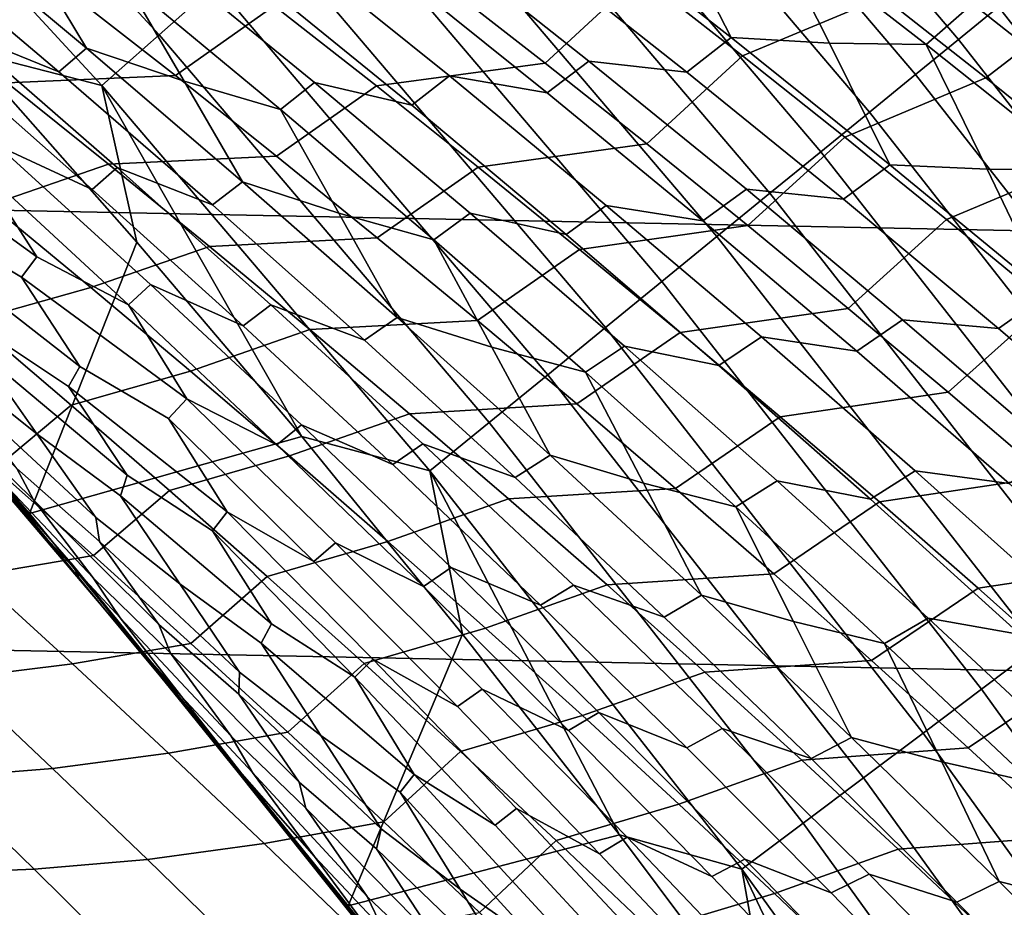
# Model space of a CAD drawing. Header units: metres. Extents: x -32 to 117, y -314 to 32.
# Tile 272 of 380: x 22.03 to 24.36, y 17.75 to 19.84. Entities that reach past the tile are written whole.
import ezdxf

# ---------------------------------------------------------------- set-up
doc = ezdxf.new("R2010")
doc.units = ezdxf.units.M
doc.layers.add('solid_24_501_064_XXX', color=7, linetype='CONTINUOUS')

msp = doc.modelspace()

# ---------------------------------------------------------------- linework, layer by layer
at = {"layer": 'solid_24_501_064_XXX'}
for points in [[(-24.523338, 21.327351, -303.5), (25.351879, 20.335474, -303.5), (26.140261, 19.311563, -303.5), (-25.351879, 20.335474, -303.5)], [(24.342955, 19.875406, -300.394562), (23.522909, 20.839479, -300.394562), (23.431711, 20.758684, -300.25943), (24.248577, 19.798349, -300.25943)], [(22.493752, 19.927725, -299.559326), (21.6731, 20.817295, -299.559326), (21.544044, 20.693336, -299.526428), (22.35981, 19.809063, -299.526428)], [(24.248577, 19.798349, -300.25943), (23.431711, 20.758684, -300.25943), (23.333399, 20.671587, -300.133514), (24.146835, 19.715281, -300.133514)], [(22.35981, 19.809063, -299.526428), (21.544044, 20.693336, -299.526428), (21.413605, 20.568047, -299.506622), (22.22443, 19.689127, -299.506622)], [(24.146835, 19.715281, -300.133514), (23.333399, 20.671587, -300.133514), (23.228491, 20.578648, -300.017517), (24.038271, 19.62664, -300.017517)], [(22.22443, 19.689127, -299.506622), (21.413605, 20.568047, -299.506622), (21.908329, 19.770136, -299.5)], [(24.038271, 19.62664, -300.017517), (23.228491, 20.578648, -300.017517), (23.117546, 20.480358, -299.911987), (23.923458, 19.5329, -299.911987)], [(23.923458, 19.5329, -299.911987), (23.117546, 20.480358, -299.911987), (23.00115, 20.377241, -299.817505), (23.803005, 19.434551, -299.817505)], [(23.803005, 19.434551, -299.817505), (23.00115, 20.377241, -299.817505), (22.879919, 20.26984, -299.734619), (23.677547, 19.332119, -299.734619)], [(-25.351879, 20.335474, -303.5), (26.140261, 19.311563, -303.5), (26.88744, 18.256929, -303.5), (-26.140261, 19.311563, -303.5)], [(22.053082, 18.678093, -299.5), (21.262474, 19.57337, -299.5), (20.572315, 20.297533, 20), (21.381937, 19.442806, 20)], [(23.677547, 19.332119, -299.734619), (22.879919, 20.26984, -299.734619), (22.754496, 20.158724, -299.663696), (23.547752, 19.226145, -299.663696)], [(23.902712, 20.172909, 32.102535), (24.281357, 19.882494, 31.813097), (24.172338, 19.786015, 31.621273), (23.798716, 20.075991, 31.905968)], [(23.547752, 19.226145, -299.663696), (22.754496, 20.158724, -299.663696), (22.625546, 20.044485, -299.605194), (23.414307, 19.117189, -299.605194)], [(23.272041, 19.741999, 71.984756), (23.495295, 19.949455, 71.704849), (23.250912, 20.136902, 71.513313), (23.030647, 19.930349, 71.797066)], [(21.815172, 20.088177, 30.291653), (22.187685, 19.777512, 30.011278), (22.12282, 19.721952, 29.774324), (21.756382, 20.031931, 30.050034)], [(22.049856, 20.006487, 30.400854), (22.187685, 19.777512, 30.011278), (21.815172, 20.088177, 30.291653)], [(23.333078, 20.097919, 31.703266), (23.711258, 19.802656, 31.416317), (23.606779, 19.720699, 31.215511), (23.233601, 20.015633, 31.497967)], [(23.567743, 20.082165, 31.804243), (23.711258, 19.802656, 31.416317), (23.333078, 20.097919, 31.703266)], [(24.070108, 19.898947, 71.712418), (23.826094, 20.088018, 71.51973), (23.495295, 19.949455, 71.704849), (23.738359, 19.759556, 71.895203)], [(23.798716, 20.075991, 31.905968), (23.943491, 19.789644, 31.518581), (23.711258, 19.802656, 31.416317), (23.567743, 20.082165, 31.804243)], [(22.398037, 19.713062, 72.243004), (22.631468, 19.877768, 71.951492), (22.388298, 20.064953, 71.763466), (22.157497, 19.901413, 72.058228)], [(23.798716, 20.075991, 31.905968), (24.172338, 19.786015, 31.621273), (23.943491, 19.789644, 31.518581)], [(21.756382, 20.031931, 30.050034), (22.12282, 19.721952, 29.774324), (21.893463, 19.81439, 29.661249)], [(23.414307, 19.117189, -299.605194), (22.625546, 20.044485, -299.605194), (22.493752, 19.927725, -299.559326), (23.277916, 19.005831, -299.559326)], [(22.998793, 20.045155, 31.393791), (23.37463, 19.747246, 31.109713), (23.276897, 19.67218, 30.901117), (22.906231, 19.969717, 31.180723)], [(23.606779, 19.720699, 31.215511), (23.37463, 19.747246, 31.109713), (22.998793, 20.045155, 31.393791), (23.233601, 20.015633, 31.497967)], [(24.312786, 19.707359, 71.903938), (24.571548, 19.90694, 71.690445), (24.383913, 20.053331, 71.541336), (24.070108, 19.898947, 71.712418)], [(22.67239, 20.012686, 31.073334), (23.045914, 19.711958, 30.79179), (22.956427, 19.64287, 30.575026), (22.588303, 19.943151, 30.852072)], [(23.276897, 19.67218, 30.901117), (23.045914, 19.711958, 30.79179), (22.67239, 20.012686, 31.073334), (22.906231, 19.969717, 31.180723)], [(22.280958, 19.935751, 30.512739), (22.418699, 19.699701, 30.12348), (22.187685, 19.777512, 30.011278), (22.049856, 20.006487, 30.400854)], [(22.355801, 19.999784, 30.742029), (22.72699, 19.696095, 30.462723), (22.646503, 19.632605, 30.237974), (22.280958, 19.935751, 30.512739)], [(22.956427, 19.64287, 30.575026), (22.72699, 19.696095, 30.462723), (22.355801, 19.999784, 30.742029), (22.588303, 19.943151, 30.852072)], [(23.512104, 19.551266, 72.171249), (23.738359, 19.759556, 71.895203), (23.495295, 19.949455, 71.704849), (23.272041, 19.741999, 71.984756)], [(25.212803, 18.946192, -300.538208), (24.429468, 19.946043, -300.538208), (24.342955, 19.875406, -300.394562), (25.123514, 18.879095, -300.394562)], [(22.280958, 19.935751, 30.512739), (22.646503, 19.632605, 30.237974), (22.418699, 19.699701, 30.12348)], [(23.277916, 19.005831, -299.559326), (22.493752, 19.927725, -299.559326), (22.35981, 19.809063, -299.526428), (23.139305, 18.892658, -299.526428)], [(22.631468, 19.877768, 71.951492), (22.873325, 19.688242, 72.138298), (23.272041, 19.741999, 71.984756), (23.030647, 19.930349, 71.797066)], [(21.759445, 19.885204, 72.232246), (22.000584, 19.695383, 72.416565), (22.398037, 19.713062, 72.243004), (22.157497, 19.901413, 72.058228)], [(24.312786, 19.707359, 71.903938), (24.070108, 19.898947, 71.712418), (23.738359, 19.759556, 71.895203), (23.980072, 19.567194, 72.084351)], [(24.880238, 19.60075, 31.627935), (24.656778, 19.586601, 31.526638), (24.281357, 19.882494, 31.813097), (24.506496, 19.894388, 31.913961)], [(24.554092, 19.513241, 72.094261), (24.756763, 19.760206, 71.8377), (24.571548, 19.90694, 71.690445), (24.312786, 19.707359, 71.903938)], [(22.637247, 19.522434, 72.426537), (22.873325, 19.688242, 72.138298), (22.631468, 19.877768, 71.951492), (22.398037, 19.713062, 72.243004)], [(24.281357, 19.882494, 31.813097), (24.656778, 19.586601, 31.526638), (24.542757, 19.490709, 31.339554), (24.172338, 19.786015, 31.621273)], [(25.123514, 18.879095, -300.394562), (24.342955, 19.875406, -300.394562), (24.248577, 19.798349, -300.25943), (25.02611, 18.805901, -300.25943)], [(21.893463, 19.81439, 29.661249), (22.26033, 19.495316, 29.385767), (22.201607, 19.443825, 29.144823), (21.84115, 19.761864, 29.415504)], [(22.485807, 19.407085, 29.502129), (22.26033, 19.495316, 29.385767), (21.893463, 19.81439, 29.661249), (22.12282, 19.721952, 29.774324)], [(23.139305, 18.892658, -299.526428), (22.35981, 19.809063, -299.526428), (22.22443, 19.689127, -299.506622), (22.999207, 18.778271, -299.506622)], [(23.711258, 19.802656, 31.416317), (24.086134, 19.502022, 31.132498), (23.976671, 19.42054, 30.93618), (23.606779, 19.720699, 31.215511)], [(23.943491, 19.789644, 31.518581), (24.086134, 19.502022, 31.132498), (23.711258, 19.802656, 31.416317)], [(22.187685, 19.777512, 30.011278), (22.556705, 19.461811, 29.734442), (22.485807, 19.407085, 29.502129), (22.12282, 19.721952, 29.774324)], [(22.418699, 19.699701, 30.12348), (22.556705, 19.461811, 29.734442), (22.187685, 19.777512, 30.011278)], [(24.172338, 19.786015, 31.621273), (24.315985, 19.491779, 31.235968), (24.086134, 19.502022, 31.132498), (23.943491, 19.789644, 31.518581)], [(25.02611, 18.805901, -300.25943), (24.248577, 19.798349, -300.25943), (24.146835, 19.715281, -300.133514), (24.921106, 18.726997, -300.133514)], [(24.172338, 19.786015, 31.621273), (24.542757, 19.490709, 31.339554), (24.315985, 19.491779, 31.235968)], [(21.908329, 19.770136, -299.5), (21.262474, 19.57337, -299.5), (22.053082, 18.678093, -299.5), (22.307037, 19.319141, -299.5)], [(21.84115, 19.761864, 29.415504), (22.201607, 19.443825, 29.144823), (21.978186, 19.546761, 29.027977)], [(22.22443, 19.689127, -299.506622), (21.908329, 19.770136, -299.5), (22.307037, 19.319141, -299.5)], [(23.750799, 19.358145, 72.356514), (23.980072, 19.567194, 72.084351), (23.738359, 19.759556, 71.895203), (23.512104, 19.551266, 72.171249)], [(22.873325, 19.688242, 72.138298), (23.113832, 19.496365, 72.32386), (23.512104, 19.551266, 72.171249), (23.272041, 19.741999, 71.984756)], [(23.37463, 19.747246, 31.109713), (23.747131, 19.44408, 30.828844), (23.644249, 19.369526, 30.624708), (23.276897, 19.67218, 30.901117)], [(23.976671, 19.42054, 30.93618), (23.747131, 19.44408, 30.828844), (23.37463, 19.747246, 31.109713), (23.606779, 19.720699, 31.215511)], [(22.000584, 19.695383, 72.416565), (22.240377, 19.503307, 72.599602), (22.637247, 19.522434, 72.426537), (22.398037, 19.713062, 72.243004)], [(23.045914, 19.711958, 30.79179), (23.416069, 19.406075, 30.513533), (23.321211, 19.337578, 30.301252), (22.956427, 19.64287, 30.575026)], [(23.644249, 19.369526, 30.624708), (23.416069, 19.406075, 30.513533), (23.045914, 19.711958, 30.79179), (23.276897, 19.67218, 30.901117)], [(24.554092, 19.513241, 72.094261), (24.312786, 19.707359, 71.903938), (23.980072, 19.567194, 72.084351), (24.220398, 19.372353, 72.272285)], [(24.921106, 18.726997, -300.133514), (24.146835, 19.715281, -300.133514), (24.038271, 19.62664, -300.017517), (24.809061, 18.642801, -300.017517)], [(21.961515, 19.407598, 72.870018), (22.240377, 19.503307, 72.599602), (22.000584, 19.695383, 72.416565), (21.72336, 19.601053, 72.68914)], [(22.22443, 19.689127, -299.506622), (22.307037, 19.319141, -299.5), (22.696655, 18.859869, -299.5)], [(22.999207, 18.778271, -299.506622), (22.22443, 19.689127, -299.506622), (22.696655, 18.859869, -299.5)], [(22.646503, 19.632605, 30.237974), (22.784115, 19.387945, 29.849545), (22.556705, 19.461811, 29.734442), (22.418699, 19.699701, 30.12348)], [(22.875093, 19.329521, 72.608803), (23.113832, 19.496365, 72.32386), (22.873325, 19.688242, 72.138298), (22.637247, 19.522434, 72.426537)], [(22.72699, 19.696095, 30.462723), (23.094778, 19.387344, 30.186781), (23.008684, 19.324545, 29.966553), (22.646503, 19.632605, 30.237974)], [(23.321211, 19.337578, 30.301252), (23.094778, 19.387344, 30.186781), (22.72699, 19.696095, 30.462723), (22.956427, 19.64287, 30.575026)], [(21.933308, 19.497034, 28.777855), (22.070593, 19.284214, 28.391701), (21.682976, 19.56518, 28.40123), (21.712017, 19.61504, 28.66135)], [(22.646503, 19.632605, 30.237974), (23.008684, 19.324545, 29.966553), (22.784115, 19.387945, 29.849545)], [(24.809061, 18.642801, -300.017517), (24.038271, 19.62664, -300.017517), (23.923458, 19.5329, -299.911987), (24.690567, 18.553757, -299.911987)], [(23.988092, 19.162619, 72.540535), (24.220398, 19.372353, 72.272285), (23.980072, 19.567194, 72.084351), (23.750799, 19.358145, 72.356514)], [(22.070593, 19.284214, 28.391701), (22.034195, 19.236162, 28.136875), (21.819904, 19.364359, 28.017056), (21.682976, 19.56518, 28.40123)], [(21.978186, 19.546761, 29.027977), (22.339153, 19.219341, 28.757349), (22.287464, 19.171074, 28.512211), (21.933308, 19.497034, 28.777855)], [(22.55847, 19.120974, 28.877775), (22.339153, 19.219341, 28.757349), (21.978186, 19.546761, 29.027977), (22.201607, 19.443825, 29.144823)], [(23.113832, 19.496365, 72.32386), (23.352957, 19.302128, 72.508171), (23.750799, 19.358145, 72.356514), (23.512104, 19.551266, 72.171249)], [(22.240377, 19.503307, 72.599602), (22.47879, 19.308969, 72.781334), (22.875093, 19.329521, 72.608803), (22.637247, 19.522434, 72.426537)], [(24.690567, 18.553757, -299.911987), (23.923458, 19.5329, -299.911987), (23.803005, 19.434551, -299.817505), (24.56625, 18.46034, -299.817505)], [(21.933308, 19.497034, 28.777855), (22.287464, 19.171074, 28.512211), (22.070593, 19.284214, 28.391701)], [(22.198275, 19.211929, 73.049576), (22.47879, 19.308969, 72.781334), (22.240377, 19.503307, 72.599602), (21.961515, 19.407598, 72.870018)], [(24.086134, 19.502022, 31.132498), (24.457586, 19.195993, 30.851871), (24.343164, 19.115133, 30.660036), (23.976671, 19.42054, 30.93618)], [(24.315985, 19.491779, 31.235968), (24.457586, 19.195993, 30.851871), (24.086134, 19.502022, 31.132498)], [(24.793993, 19.31658, 72.283371), (24.554092, 19.513241, 72.094261), (24.220398, 19.372353, 72.272285), (24.459301, 19.17502, 72.458969)], [(22.26033, 19.495316, 29.385767), (22.62356, 19.17127, 29.113958), (22.55847, 19.120974, 28.877775), (22.201607, 19.443825, 29.144823)], [(22.845226, 19.087324, 29.2335), (22.62356, 19.17127, 29.113958), (22.26033, 19.495316, 29.385767), (22.485807, 19.407085, 29.502129)], [(23.111542, 19.134312, 72.789787), (23.352957, 19.302128, 72.508171), (23.113832, 19.496365, 72.32386), (22.875093, 19.329521, 72.608803)], [(24.542757, 19.490709, 31.339554), (24.685108, 19.188545, 30.95647), (24.457586, 19.195993, 30.851871), (24.315985, 19.491779, 31.235968)], [(22.556705, 19.461811, 29.734442), (22.922117, 19.141062, 29.461205), (22.845226, 19.087324, 29.2335), (22.485807, 19.407085, 29.502129)], [(22.784115, 19.387945, 29.849545), (22.922117, 19.141062, 29.461205), (22.556705, 19.461811, 29.734442)], [(22.172007, 18.521446, 24.359566), (22.156076, 18.555815, 20), (21.381937, 19.442806, 20), (21.922678, 18.813515, 24.691256)], [(22.806131, 17.750784, -299.5), (22.053082, 18.678093, -299.5), (21.381937, 19.442806, 20), (22.156076, 18.555815, 20)], [(23.747131, 19.44408, 30.828844), (24.116175, 19.135635, 30.551243), (24.008171, 19.061741, 30.351561), (23.644249, 19.369526, 30.624708)], [(24.56625, 18.46034, -299.817505), (23.803005, 19.434551, -299.817505), (23.677547, 19.332119, -299.734619), (24.436771, 18.363043, -299.734619)], [(24.343164, 19.115133, 30.660036), (24.116175, 19.135635, 30.551243), (23.747131, 19.44408, 30.828844), (23.976671, 19.42054, 30.93618)], [(21.918125, 19.133257, 73.324142), (22.198275, 19.211929, 73.049576), (21.961515, 19.407598, 72.870018), (21.682917, 19.33036, 73.146545)], [(23.416069, 19.406075, 30.513533), (23.782736, 19.09502, 30.238623), (23.682535, 19.02726, 30.030811), (23.321211, 19.337578, 30.301252)], [(24.008171, 19.061741, 30.351561), (23.782736, 19.09502, 30.238623), (23.416069, 19.406075, 30.513533), (23.644249, 19.369526, 30.624708)], [(23.008684, 19.324545, 29.966553), (23.145985, 19.071209, 29.579103), (22.922117, 19.141062, 29.461205), (22.784115, 19.387945, 29.849545)], [(23.094778, 19.387344, 30.186781), (23.459049, 19.073524, 29.914259), (23.36738, 19.011559, 29.698532), (23.008684, 19.324545, 29.966553)], [(23.682535, 19.02726, 30.030811), (23.459049, 19.073524, 29.914259), (23.094778, 19.387344, 30.186781), (23.321211, 19.337578, 30.301252)], [(22.034195, 19.236162, 28.136875), (22.172054, 19.025404, 27.752209), (21.80101, 19.314249, 27.751528), (21.819904, 19.364359, 28.017056)], [(23.352957, 19.302128, 72.508171), (23.590662, 19.10552, 72.691208), (23.988092, 19.162619, 72.540535), (23.750799, 19.358145, 72.356514)], [(24.223953, 18.96468, 72.723289), (24.459301, 19.17502, 72.458969), (24.220398, 19.372353, 72.272285), (23.988092, 19.162619, 72.540535)], [(-26.140261, 19.311563, -303.5), (26.88744, 18.256929, -303.5), (27.591951, 17.173637, -303.5), (-26.88744, 18.256929, -303.5)], [(22.172054, 19.025404, 27.752209), (22.145212, 18.977732, 27.492332), (21.938898, 19.115385, 27.369009), (21.80101, 19.314249, 27.751528)], [(22.696655, 18.859869, -299.5), (22.307037, 19.319141, -299.5), (22.053082, 18.678093, -299.5)], [(22.47879, 19.308969, 72.781334), (22.71579, 19.11236, 72.961754), (23.111542, 19.134312, 72.789787), (22.875093, 19.329521, 72.608803)], [(23.008684, 19.324545, 29.966553), (23.36738, 19.011559, 29.698532), (23.145985, 19.071209, 29.579103)], [(24.436771, 18.363043, -299.734619), (23.677547, 19.332119, -299.734619), (23.547752, 19.226145, -299.663696), (24.302814, 18.262381, -299.663696)], [(22.433605, 19.014038, 73.227776), (22.71579, 19.11236, 72.961754), (22.47879, 19.308969, 72.781334), (22.198275, 19.211929, 73.049576)], [(23.34656, 18.936796, 72.969475), (23.590662, 19.10552, 72.691208), (23.352957, 19.302128, 72.508171), (23.111542, 19.134312, 72.789787)], [(22.287464, 19.171074, 28.512211), (22.425358, 18.948563, 28.125944), (22.034195, 19.236162, 28.136875), (22.070593, 19.284214, 28.391701)], [(22.425358, 18.948563, 28.125944), (22.381666, 18.902493, 27.876362), (22.172054, 19.025404, 27.752209), (22.034195, 19.236162, 28.136875)], [(22.339153, 19.219341, 28.757349), (22.696329, 18.887026, 28.490545), (22.637884, 18.840384, 28.250349), (22.287464, 19.171074, 28.512211)], [(22.911615, 18.79331, 28.614447), (22.696329, 18.887026, 28.490545), (22.339153, 19.219341, 28.757349), (22.55847, 19.120974, 28.877775)], [(24.302814, 18.262381, -299.663696), (23.547752, 19.226145, -299.663696), (23.414307, 19.117189, -299.605194), (24.165089, 18.158886, -299.605194)], [(21.931856, 19.062895, 27.097227), (22.070776, 18.865904, 26.716688), (21.866055, 19.029404, 26.597902), (21.728941, 19.21554, 26.97551)], [(22.15189, 18.933979, 73.500359), (22.433605, 19.014038, 73.227776), (22.198275, 19.211929, 73.049576), (21.918125, 19.133257, 73.324142)], [(24.457586, 19.195993, 30.851871), (24.825481, 18.88455, 30.57452), (24.706123, 18.804462, 30.387165), (24.343164, 19.115133, 30.660036)], [(22.287464, 19.171074, 28.512211), (22.637884, 18.840384, 28.250349), (22.425358, 18.948563, 28.125944)], [(22.62356, 19.17127, 29.113958), (22.983019, 18.842257, 28.845901), (22.911615, 18.79331, 28.614447), (22.55847, 19.120974, 28.877775)], [(23.200943, 18.762669, 28.968521), (22.983019, 18.842257, 28.845901), (22.62356, 19.17127, 29.113958), (22.845226, 19.087324, 29.2335)], [(24.458338, 18.764315, 72.904747), (24.696745, 18.975187, 72.644394), (24.459301, 19.17502, 72.458969), (24.223953, 18.96468, 72.723289)], [(23.590662, 19.10552, 72.691208), (23.826916, 18.906532, 72.87294), (24.223953, 18.96468, 72.723289), (23.988092, 19.162619, 72.540535)], [(21.972267, 18.784101, 73.854774), (22.15189, 18.933979, 73.500359), (21.918125, 19.133257, 73.324142), (21.73871, 18.987446, 73.679497)], [(22.71579, 19.11236, 72.961754), (22.95134, 18.913475, 73.140839), (23.34656, 18.936796, 72.969475), (23.111542, 19.134312, 72.789787)], [(22.922117, 19.141062, 29.461205), (23.283785, 18.815266, 29.191643), (23.200943, 18.762669, 28.968521), (22.845226, 19.087324, 29.2335)], [(23.145985, 19.071209, 29.579103), (23.283785, 18.815266, 29.191643), (22.922117, 19.141062, 29.461205)], [(24.116175, 19.135635, 30.551243), (24.48163, 18.821894, 30.276995), (24.36853, 18.74881, 30.081758), (24.008171, 19.061741, 30.351561)], [(24.706123, 18.804462, 30.387165), (24.48163, 18.821894, 30.276995), (24.116175, 19.135635, 30.551243), (24.343164, 19.115133, 30.660036)], [(22.145212, 18.977732, 27.492332), (22.284143, 18.768585, 27.109156), (21.931856, 19.062895, 27.097227), (21.938898, 19.115385, 27.369009)], [(22.667475, 18.813919, 73.404617), (22.95134, 18.913475, 73.140839), (22.71579, 19.11236, 72.961754), (22.433605, 19.014038, 73.227776)], [(24.165089, 18.158886, -299.605194), (23.414307, 19.117189, -299.605194), (23.277916, 19.005831, -299.559326), (24.024326, 18.05311, -299.559326)], [(23.580112, 18.736969, 73.147835), (23.826916, 18.906532, 72.87294), (23.590662, 19.10552, 72.691208), (23.34656, 18.936796, 72.969475)], [(23.782736, 19.09502, 30.238623), (24.145782, 18.778782, 29.96714), (24.04027, 18.71191, 29.763786), (23.682535, 19.02726, 30.030811)], [(24.36853, 18.74881, 30.081758), (24.145782, 18.778782, 29.96714), (23.782736, 19.09502, 30.238623), (24.008171, 19.061741, 30.351561)], [(22.023457, 18.784143, 25.936516), (22.062778, 18.709711, 25.638674), (21.872978, 18.895699, 25.518526), (21.734686, 19.06739, 25.889563)], [(22.284143, 18.768585, 27.109156), (22.268415, 18.719341, 26.84351), (22.070776, 18.865904, 26.716688), (21.931856, 19.062895, 27.097227)], [(23.36738, 19.011559, 29.698532), (23.504181, 18.749489, 29.312243), (23.283785, 18.815266, 29.191643), (23.145985, 19.071209, 29.579103)], [(23.459049, 19.073524, 29.914259), (23.819674, 18.754623, 29.645241), (23.722462, 18.693645, 29.434), (23.36738, 19.011559, 29.698532)], [(24.04027, 18.71191, 29.763786), (23.819674, 18.754623, 29.645241), (23.459049, 19.073524, 29.914259), (23.682535, 19.02726, 30.030811)], [(22.070776, 18.865904, 26.716688), (22.209826, 18.668331, 26.337566), (21.885342, 18.968109, 26.31148), (21.866055, 19.029404, 26.597902)], [(22.381666, 18.902493, 27.876362), (22.520239, 18.681707, 27.491425), (22.145212, 18.977732, 27.492332), (22.172054, 19.025404, 27.752209)], [(22.384178, 18.732519, 73.675186), (22.667475, 18.813919, 73.404617), (22.433605, 19.014038, 73.227776), (22.15189, 18.933979, 73.500359)], [(23.36738, 19.011559, 29.698532), (23.722462, 18.693645, 29.434), (23.504181, 18.749489, 29.312243)], [(21.951193, 18.792461, 25.195715), (22.093637, 18.618849, 24.825712), (21.905443, 18.833408, 24.714178), (21.770443, 18.988331, 25.075314)], [(24.024326, 18.05311, -299.559326), (23.277916, 19.005831, -299.559326), (23.139305, 18.892658, -299.526428), (23.881269, 17.94561, -299.526428)], [(22.209826, 18.668331, 26.337566), (22.218884, 18.611691, 26.058365), (22.023457, 18.784143, 25.936516), (21.885342, 18.968109, 26.31148)], [(22.520239, 18.681707, 27.491425), (22.485535, 18.63666, 27.237129), (22.284143, 18.768585, 27.109156), (22.145212, 18.977732, 27.492332)], [(23.826916, 18.906532, 72.87294), (24.061678, 18.705153, 73.053352), (24.458338, 18.764315, 72.904747), (24.223953, 18.96468, 72.723289)], [(22.425358, 18.948563, 28.125944), (22.776169, 18.608101, 27.864187), (22.72526, 18.564186, 27.619791), (22.381666, 18.902493, 27.876362)], [(22.984432, 18.504978, 27.992373), (22.776169, 18.608101, 27.864187), (22.425358, 18.948563, 28.125944), (22.637884, 18.840384, 28.250349)], [(22.204292, 18.578581, 74.028603), (22.384178, 18.732519, 73.675186), (22.15189, 18.933979, 73.500359), (21.972267, 18.784101, 73.854774)], [(22.95134, 18.913475, 73.140839), (23.185406, 18.712301, 73.318565), (23.580112, 18.736969, 73.147835), (23.34656, 18.936796, 72.969475)], [(22.062778, 18.709711, 25.638674), (22.203573, 18.525826, 25.265446), (21.951193, 18.792461, 25.195715), (21.872978, 18.895699, 25.518526)], [(22.381666, 18.902493, 27.876362), (22.72526, 18.564186, 27.619791), (22.520239, 18.681707, 27.491425)], [(22.899845, 18.611567, 73.58007), (23.185406, 18.712301, 73.318565), (22.95134, 18.913475, 73.140839), (22.667475, 18.813919, 73.404617)], [(23.881269, 17.94561, -299.526428), (23.139305, 18.892658, -299.526428), (22.999207, 18.778271, -299.506622), (23.736679, 17.836958, -299.506622)], [(23.812159, 18.534821, 73.324852), (24.061678, 18.705153, 73.053352), (23.826916, 18.906532, 72.87294), (23.580112, 18.736969, 73.147835)], [(22.696329, 18.887026, 28.490545), (23.049568, 18.549829, 28.227673), (22.984432, 18.504978, 27.992373), (22.637884, 18.840384, 28.250349)], [(23.2609, 18.46085, 28.35494), (23.049568, 18.549829, 28.227673), (22.696329, 18.887026, 28.490545), (22.911615, 18.79331, 28.614447)], [(22.696655, 18.859869, -299.5), (22.053082, 18.678093, -299.5), (22.806131, 17.750784, -299.5), (23.076807, 18.392776, -299.5)], [(22.268415, 18.719341, 26.84351), (22.408514, 18.511694, 26.462126), (22.209826, 18.668331, 26.337566), (22.070776, 18.865904, 26.716688)], [(22.999207, 18.778271, -299.506622), (22.696655, 18.859869, -299.5), (23.076807, 18.392776, -299.5)], [(22.093637, 18.618849, 24.825712), (22.232437, 18.450066, 24.460735), (21.922678, 18.813515, 24.691256), (21.905443, 18.833408, 24.714178)], [(22.983019, 18.842257, 28.845901), (23.338564, 18.508284, 28.581703), (23.2609, 18.46085, 28.35494), (22.911615, 18.79331, 28.614447)], [(23.55282, 18.433126, 28.707294), (23.338564, 18.508284, 28.581703), (22.983019, 18.842257, 28.845901), (23.200943, 18.762669, 28.968521)], [(22.232437, 18.450066, 24.460735), (22.172007, 18.521446, 24.359566), (21.922678, 18.813515, 24.691256)], [(22.614956, 18.528872, 73.848602), (22.899845, 18.611567, 73.58007), (22.667475, 18.813919, 73.404617), (22.384178, 18.732519, 73.675186)], [(23.283785, 18.815266, 29.191643), (23.641565, 18.484425, 28.925863), (23.55282, 18.433126, 28.707294), (23.200943, 18.762669, 28.968521)], [(23.504181, 18.749489, 29.312243), (23.641565, 18.484425, 28.925863), (23.283785, 18.815266, 29.191643)], [(21.925718, 18.531536, 74.312302), (22.204292, 18.578581, 74.028603), (21.972267, 18.784101, 73.854774), (21.69512, 18.738605, 74.140076)], [(22.203573, 18.525826, 25.265446), (22.267694, 18.430992, 24.952856), (22.093637, 18.618849, 24.825712), (21.951193, 18.792461, 25.195715)], [(22.218884, 18.611691, 26.058365), (22.359159, 18.415781, 25.681625), (22.062778, 18.709711, 25.638674), (22.023457, 18.784143, 25.936516)], [(22.999207, 18.778271, -299.506622), (23.076807, 18.392776, -299.5), (23.447165, 17.918249, -299.5)], [(23.736679, 17.836958, -299.506622), (22.999207, 18.778271, -299.506622), (23.447165, 17.918249, -299.5)], [(24.145782, 18.778782, 29.96714), (24.505062, 18.457352, 29.699194), (24.394274, 18.39152, 29.500284), (24.04027, 18.71191, 29.763786)], [(24.725182, 18.430723, 29.815409), (24.505062, 18.457352, 29.699194), (24.145782, 18.778782, 29.96714), (24.36853, 18.74881, 30.081758)], [(22.485535, 18.63666, 27.237129), (22.625284, 18.417137, 26.853519), (22.268415, 18.719341, 26.84351), (22.284143, 18.768585, 27.109156)], [(23.819674, 18.754623, 29.645241), (24.176502, 18.430639, 29.379835), (24.073792, 18.370802, 29.173058), (23.722462, 18.693645, 29.434)], [(24.394274, 18.39152, 29.500284), (24.176502, 18.430639, 29.379835), (23.819674, 18.754623, 29.645241), (24.04027, 18.71191, 29.763786)], [(24.061678, 18.705153, 73.053352), (24.294907, 18.501371, 73.232407), (24.691204, 18.561518, 73.084892), (24.458338, 18.764315, 72.904747)], [(22.434752, 18.37088, 74.200951), (22.614956, 18.528872, 73.848602), (22.384178, 18.732519, 73.675186), (22.204292, 18.578581, 74.028603)], [(23.185406, 18.712301, 73.318565), (23.41795, 18.508835, 73.494911), (23.812159, 18.534821, 73.324852), (23.580112, 18.736969, 73.147835)], [(23.722462, 18.693645, 29.434), (23.858557, 18.422789, 29.049063), (23.641565, 18.484425, 28.925863), (23.504181, 18.749489, 29.312243)], [(22.359159, 18.415781, 25.681625), (22.386719, 18.347681, 25.392149), (22.203573, 18.525826, 25.265446), (22.062778, 18.709711, 25.638674)], [(22.625284, 18.417137, 26.853519), (22.600975, 18.371342, 26.593914), (22.408514, 18.511694, 26.462126), (22.268415, 18.719341, 26.84351)], [(23.13068, 18.406971, 73.75412), (23.41795, 18.508835, 73.494911), (23.185406, 18.712301, 73.318565), (22.899845, 18.611567, 73.58007)], [(23.722462, 18.693645, 29.434), (24.073792, 18.370802, 29.173058), (23.858557, 18.422789, 29.049063)], [(24.042658, 18.330343, 73.500488), (24.294907, 18.501371, 73.232407), (24.061678, 18.705153, 73.053352), (23.812159, 18.534821, 73.324852)], [(22.408514, 18.511694, 26.462126), (22.549248, 18.302565, 26.081745), (22.218884, 18.611691, 26.058365), (22.209826, 18.668331, 26.337566)], [(22.520239, 18.681707, 27.491425), (22.864321, 18.333292, 27.234804), (22.821844, 18.291056, 26.986012), (22.485535, 18.63666, 27.237129)], [(23.064837, 18.221266, 27.367258), (22.864321, 18.333292, 27.234804), (22.520239, 18.681707, 27.491425), (22.72526, 18.564186, 27.619791)], [(22.485535, 18.63666, 27.237129), (22.821844, 18.291056, 26.986012), (22.625284, 18.417137, 26.853519)], [(22.267694, 18.430992, 24.952856), (22.412514, 18.245024, 24.580679), (22.232437, 18.450066, 24.460735), (22.093637, 18.618849, 24.825712)], [(22.549248, 18.302565, 26.081745), (22.548218, 18.250813, 25.809624), (22.359159, 18.415781, 25.681625), (22.218884, 18.611691, 26.058365)], [(22.844183, 18.323032, 74.020584), (23.13068, 18.406971, 73.75412), (22.899845, 18.611567, 73.58007), (22.614956, 18.528872, 73.848602)], [(22.776169, 18.608101, 27.864187), (23.122887, 18.262848, 27.606533), (23.064837, 18.221266, 27.367258), (22.72526, 18.564186, 27.619791)], [(23.326969, 18.164875, 27.73838), (23.122887, 18.262848, 27.606533), (22.776169, 18.608101, 27.864187), (22.984432, 18.504978, 27.992373)], [(22.154736, 18.322329, 74.483017), (22.434752, 18.37088, 74.200951), (22.204292, 18.578581, 74.028603), (21.925718, 18.531536, 74.312302)], [(22.896957, 17.623703, 23.394329), (22.893446, 17.638031, 20), (22.156076, 18.555815, 20), (22.817415, 17.72595, 23.500242)], [(23.520281, 16.793037, -299.5), (22.806131, 17.750784, -299.5), (22.156076, 18.555815, 20), (22.893446, 17.638031, 20)], [(22.660105, 17.925352, 23.709736), (22.817415, 17.72595, 23.500242), (22.156076, 18.555815, 20)], [(22.418144, 18.225004, 24.031937), (22.660105, 17.925352, 23.709736), (22.156076, 18.555815, 20)], [(22.363554, 18.291468, 24.104616), (22.418144, 18.225004, 24.031937), (22.156076, 18.555815, 20)], [(22.172007, 18.521446, 24.359566), (22.363554, 18.291468, 24.104616), (22.156076, 18.555815, 20)], [(23.049568, 18.549829, 28.227673), (23.398729, 18.207764, 27.968834), (23.326969, 18.164875, 27.73838), (22.984432, 18.504978, 27.992373)], [(23.606188, 18.1236, 28.099356), (23.398729, 18.207764, 27.968834), (23.049568, 18.549829, 28.227673), (23.2609, 18.46085, 28.35494)], [(24.294907, 18.501371, 73.232407), (24.52656, 18.295183, 73.41008), (24.92251, 18.356276, 73.263672), (24.691204, 18.561518, 73.084892)], [(21.881817, 18.28828, 74.77401), (22.154736, 18.322329, 74.483017), (21.925718, 18.531536, 74.312302), (21.654222, 18.499094, 74.604759)], [(22.232437, 18.450066, 24.460735), (22.363554, 18.291468, 24.104616), (22.172007, 18.521446, 24.359566)], [(22.386719, 18.347681, 25.392149), (22.529751, 18.151464, 25.016993), (22.267694, 18.430992, 24.952856), (22.203573, 18.525826, 25.265446)], [(22.663605, 18.160997, 74.371803), (22.844183, 18.323032, 74.020584), (22.614956, 18.528872, 73.848602), (22.434752, 18.37088, 74.200951)], [(23.41795, 18.508835, 73.494911), (23.648932, 18.303068, 73.669838), (24.042658, 18.330343, 73.500488), (23.812159, 18.534821, 73.324852)], [(22.600975, 18.371342, 26.593914), (22.742018, 18.152941, 26.211914), (22.549248, 18.302565, 26.081745), (22.408514, 18.511694, 26.462126)], [(23.359938, 18.20013, 73.926727), (23.648932, 18.303068, 73.669838), (23.41795, 18.508835, 73.494911), (23.13068, 18.406971, 73.75412)], [(23.338564, 18.508284, 28.581703), (23.69005, 18.169359, 28.321466), (23.606188, 18.1236, 28.099356), (23.2609, 18.46085, 28.35494)], [(23.900717, 18.098703, 28.449924), (23.69005, 18.169359, 28.321466), (23.338564, 18.508284, 28.581703), (23.55282, 18.433126, 28.707294)], [(24.271568, 18.123529, 73.674713), (24.52656, 18.295183, 73.41008), (24.294907, 18.501371, 73.232407), (24.042658, 18.330343, 73.500488)], [(23.641565, 18.484425, 28.925863), (23.99531, 18.148544, 28.663969), (23.900717, 18.098703, 28.449924), (23.55282, 18.433126, 28.707294)], [(23.858557, 18.422789, 29.049063), (23.99531, 18.148544, 28.663969), (23.641565, 18.484425, 28.925863)], [(22.412514, 18.245024, 24.580679), (22.554871, 18.062147, 24.212542), (22.363554, 18.291468, 24.104616), (22.232437, 18.450066, 24.460735)], [(22.529751, 18.151464, 25.016993), (22.580009, 18.065355, 24.714382), (22.412514, 18.245024, 24.580679), (22.267694, 18.430992, 24.952856)], [(24.176502, 18.430639, 29.379835), (24.52939, 18.10157, 29.118141), (24.421225, 18.04303, 28.915806), (24.073792, 18.370802, 29.173058)], [(24.744402, 18.066086, 29.240406), (24.52939, 18.10157, 29.118141), (24.176502, 18.430639, 29.379835), (24.394274, 18.39152, 29.500284)], [(22.548218, 18.250813, 25.809624), (22.690393, 18.042831, 25.431366), (22.386719, 18.347681, 25.392149), (22.359159, 18.415781, 25.681625)], [(22.821844, 18.291056, 26.986012), (22.962181, 18.061066, 26.602196), (22.600975, 18.371342, 26.593914), (22.625284, 18.417137, 26.853519)], [(23.071819, 18.114998, 74.191093), (23.359938, 18.20013, 73.926727), (23.13068, 18.406971, 73.75412), (22.844183, 18.323032, 74.020584)], [(24.073792, 18.370802, 29.173058), (24.208969, 18.091106, 28.789669), (23.99531, 18.148544, 28.663969), (23.858557, 18.422789, 29.049063)], [(23.447165, 17.918249, -299.5), (23.076807, 18.392776, -299.5), (22.806131, 17.750784, -299.5)], [(22.382132, 18.110981, 74.652206), (22.663605, 18.160997, 74.371803), (22.434752, 18.37088, 74.200951), (22.154736, 18.322329, 74.483017)], [(22.962181, 18.061066, 26.602196), (22.929405, 18.018921, 26.348524), (22.742018, 18.152941, 26.211914), (22.600975, 18.371342, 26.593914)], [(24.073792, 18.370802, 29.173058), (24.421225, 18.04303, 28.915806), (24.208969, 18.091106, 28.789669)], [(25.156359, 17.36418, -299.734619), (24.436771, 18.363043, -299.734619), (24.302814, 18.262381, -299.663696), (25.018456, 17.268993, -299.663696)], [(22.690393, 18.042831, 25.431366), (22.706375, 17.981333, 25.150068), (22.529751, 18.151464, 25.016993), (22.386719, 18.347681, 25.392149)], [(22.864321, 18.333292, 27.234804), (23.204159, 17.980179, 26.982445), (23.154007, 17.940941, 26.739069), (22.821844, 18.291056, 26.986012)], [(23.400263, 17.873747, 27.118856), (23.204159, 17.980179, 26.982445), (22.864321, 18.333292, 27.234804), (23.064837, 18.221266, 27.367258)], [(22.107777, 18.075369, 74.941704), (22.382132, 18.110981, 74.652206), (22.154736, 18.322329, 74.483017), (21.881817, 18.28828, 74.77401)], [(22.890806, 17.948929, 74.541122), (23.071819, 18.114998, 74.191093), (22.844183, 18.323032, 74.020584), (22.663605, 18.160997, 74.371803)], [(23.648932, 18.303068, 73.669838), (23.878309, 18.094995, 73.843338), (24.271568, 18.123529, 73.674713), (24.042658, 18.330343, 73.500488)], [(21.841692, 18.053677, 75.240105), (22.107777, 18.075369, 74.941704), (21.881817, 18.28828, 74.77401), (21.617161, 18.268248, 75.073746)], [(22.554871, 18.062147, 24.212542), (22.666111, 17.918503, 23.870586), (22.418144, 18.225004, 24.031937), (22.363554, 18.291468, 24.104616)], [(22.742018, 18.152941, 26.211914), (22.884176, 17.932133, 25.830528), (22.548218, 18.250813, 25.809624), (22.549248, 18.302565, 26.081745)], [(22.821844, 18.291056, 26.986012), (23.154007, 17.940941, 26.739069), (22.962181, 18.061066, 26.602196)], [(23.587576, 17.991039, 74.09787), (23.878309, 18.094995, 73.843338), (23.648932, 18.303068, 73.669838), (23.359938, 18.20013, 73.926727)], [(24.498846, 17.914373, 73.847511), (24.756592, 18.086578, 73.586342), (24.52656, 18.295183, 73.41008), (24.271568, 18.123529, 73.674713)], [(-26.88744, 18.256929, -303.5), (27.591951, 17.173637, -303.5), (28.252819, 16.063238, -303.5), (-27.591951, 17.173637, -303.5)], [(22.580009, 18.065355, 24.714382), (22.726936, 17.866892, 24.340288), (22.554871, 18.062147, 24.212542), (22.412514, 18.245024, 24.580679)], [(22.884176, 17.932133, 25.830528), (22.873213, 17.885508, 25.56534), (22.690393, 18.042831, 25.431366), (22.548218, 18.250813, 25.809624)], [(23.122887, 18.262848, 27.606533), (23.465366, 17.912819, 27.353077), (23.400263, 17.873747, 27.118856), (23.064837, 18.221266, 27.367258)], [(23.665359, 17.820084, 27.488462), (23.465366, 17.912819, 27.353077), (23.122887, 18.262848, 27.606533), (23.326969, 18.164875, 27.73838)], [(25.018456, 17.268993, -299.663696), (24.302814, 18.262381, -299.663696), (24.165089, 18.158886, -299.605194), (24.876677, 17.171129, -299.605194)], [(22.666111, 17.918503, 23.870586), (22.660105, 17.925352, 23.709736), (22.418144, 18.225004, 24.031937)], [(23.297825, 17.904764, 74.360115), (23.587576, 17.991039, 74.09787), (23.359938, 18.20013, 73.926727), (23.071819, 18.114998, 74.191093)], [(23.398729, 18.207764, 27.968834), (23.743668, 17.860844, 27.714128), (23.665359, 17.820084, 27.488462), (23.326969, 18.164875, 27.73838)], [(23.947334, 17.781576, 27.847786), (23.743668, 17.860844, 27.714128), (23.398729, 18.207764, 27.968834), (23.606188, 18.1236, 28.099356)], [(22.607866, 17.897493, 74.819839), (22.890806, 17.948929, 74.541122), (22.663605, 18.160997, 74.371803), (22.382132, 18.110981, 74.652206)], [(22.706375, 17.981333, 25.150068), (22.851372, 17.77265, 24.773251), (22.580009, 18.065355, 24.714382), (22.529751, 18.151464, 25.016993)], [(22.929405, 18.018921, 26.348524), (23.071152, 17.789667, 25.966145), (22.884176, 17.932133, 25.830528), (22.742018, 18.152941, 26.211914)], [(23.69005, 18.169359, 28.321466), (24.037331, 17.825493, 28.065292), (23.947334, 17.781576, 27.847786), (23.606188, 18.1236, 28.099356)], [(24.244486, 17.759409, 28.196507), (24.037331, 17.825493, 28.065292), (23.69005, 18.169359, 28.321466), (23.900717, 18.098703, 28.449924)], [(23.99531, 18.148544, 28.663969), (24.34487, 17.807629, 28.406067), (24.244486, 17.759409, 28.196507), (23.900717, 18.098703, 28.449924)], [(24.208969, 18.091106, 28.789669), (24.34487, 17.807629, 28.406067), (23.99531, 18.148544, 28.663969)], [(24.876677, 17.171129, -299.605194), (24.165089, 18.158886, -299.605194), (24.024326, 18.05311, -299.559326), (24.731768, 17.071106, -299.559326)], [(22.332062, 17.860359, 75.107811), (22.607866, 17.897493, 74.819839), (22.382132, 18.110981, 74.652206), (22.107777, 18.075369, 74.941704)], [(23.116318, 17.734674, 74.708885), (23.297825, 17.904764, 74.360115), (23.071819, 18.114998, 74.191093), (22.890806, 17.948929, 74.541122)], [(23.878309, 18.094995, 73.843338), (24.106037, 17.884611, 74.015366), (24.498846, 17.914373, 73.847511), (24.271568, 18.123529, 73.674713)], [(23.813555, 17.779694, 74.267517), (24.106037, 17.884611, 74.015366), (23.878309, 18.094995, 73.843338), (23.587576, 17.991039, 74.09787)], [(24.421225, 18.04303, 28.915806), (24.555275, 17.75445, 28.534161), (24.34487, 17.807629, 28.406067), (24.208969, 18.091106, 28.789669)], [(22.064537, 17.837048, 75.404846), (22.332062, 17.860359, 75.107811), (22.107777, 18.075369, 74.941704), (21.841692, 18.053677, 75.240105)], [(22.726936, 17.866892, 24.340288), (22.87254, 17.669744, 23.969299), (22.666111, 17.918503, 23.870586), (22.554871, 18.062147, 24.212542)], [(22.851372, 17.77265, 24.773251), (22.888012, 17.695581, 24.480364), (22.726936, 17.866892, 24.340288), (22.580009, 18.065355, 24.714382)], [(22.962181, 18.061066, 26.602196), (23.294691, 17.700397, 26.355274), (23.253572, 17.662104, 26.107428), (22.929405, 18.018921, 26.348524)], [(23.481888, 17.586338, 26.496389), (23.294691, 17.700397, 26.355274), (22.962181, 18.061066, 26.602196), (23.154007, 17.940941, 26.739069)], [(21.806431, 17.827015, 75.710732), (22.064537, 17.837048, 75.404846), (21.841692, 18.053677, 75.240105), (21.585026, 18.045353, 75.547211)], [(22.873213, 17.885508, 25.56534), (23.017012, 17.665325, 25.185829), (22.706375, 17.981333, 25.150068), (22.690393, 18.042831, 25.431366)], [(24.731768, 17.071106, -299.559326), (24.024326, 18.05311, -299.559326), (23.881269, 17.94561, -299.526428), (24.584499, 16.969454, -299.526428)], [(22.929405, 18.018921, 26.348524), (23.253572, 17.662104, 26.107428), (23.071152, 17.789667, 25.966145)], [(23.522156, 17.692329, 74.527618), (23.813555, 17.779694, 74.267517), (23.587576, 17.991039, 74.09787), (23.297825, 17.904764, 74.360115)], [(23.017012, 17.665325, 25.185829), (23.021614, 17.610701, 24.91251), (22.851372, 17.77265, 24.773251), (22.706375, 17.981333, 25.150068)], [(23.204159, 17.980179, 26.982445), (23.539606, 17.622391, 26.734436), (23.481888, 17.586338, 26.496389), (23.154007, 17.940941, 26.739069)], [(23.731398, 17.521652, 26.874672), (23.539606, 17.622391, 26.734436), (23.204159, 17.980179, 26.982445), (23.400263, 17.873747, 27.118856)], [(22.831898, 17.681864, 74.985886), (23.116318, 17.734674, 74.708885), (22.890806, 17.948929, 74.541122), (22.607866, 17.897493, 74.819839)], [(24.584499, 16.969454, -299.526428), (23.881269, 17.94561, -299.526428), (23.736679, 17.836958, -299.506622), (24.43565, 16.866713, -299.506622)], [(22.964594, 17.54114, 23.641466), (22.817415, 17.72595, 23.500242), (22.660105, 17.925352, 23.709736)], [(22.87254, 17.669744, 23.969299), (22.964594, 17.54114, 23.641466), (22.660105, 17.925352, 23.709736), (22.666111, 17.918503, 23.870586)], [(23.447165, 17.918249, -299.5), (22.806131, 17.750784, -299.5), (23.520281, 16.793037, -299.5), (23.807947, 17.436012, -299.5)], [(23.071152, 17.789667, 25.966145), (23.214462, 17.55707, 25.584007), (22.873213, 17.885508, 25.56534), (22.884176, 17.932133, 25.830528)], [(23.736679, 17.836958, -299.506622), (23.447165, 17.918249, -299.5), (23.807947, 17.436012, -299.5)], [(22.55463, 17.643251, 75.272308), (22.831898, 17.681864, 74.985886), (22.607866, 17.897493, 74.819839), (22.332062, 17.860359, 75.107811)], [(23.340096, 17.51823, 74.875061), (23.522156, 17.692329, 74.527618), (23.297825, 17.904764, 74.360115), (23.116318, 17.734674, 74.708885)], [(23.465366, 17.912819, 27.353077), (23.803463, 17.558037, 27.103916), (23.731398, 17.521652, 26.874672), (23.400263, 17.873747, 27.118856)], [(23.999458, 17.470625, 27.242712), (23.803463, 17.558037, 27.103916), (23.465366, 17.912819, 27.353077), (23.665359, 17.820084, 27.488462)], [(24.106037, 17.884611, 74.015366), (24.332073, 17.671911, 74.185898), (24.724451, 17.702869, 74.018845), (24.498846, 17.914373, 73.847511)], [(23.214462, 17.55707, 25.584007), (23.193731, 17.515806, 25.325594), (23.017012, 17.665325, 25.185829), (22.873213, 17.885508, 25.56534)], [(24.037828, 17.56609, 74.435654), (24.332073, 17.671911, 74.185898), (24.106037, 17.884611, 74.015366), (23.813555, 17.779694, 74.267517)], [(22.285656, 17.618362, 75.56794), (22.55463, 17.643251, 75.272308), (22.332062, 17.860359, 75.107811), (22.064537, 17.837048, 75.404846)], [(22.888012, 17.695581, 24.480364), (23.03677, 17.484489, 24.104616), (22.87254, 17.669744, 23.969299), (22.726936, 17.866892, 24.340288)], [(23.743668, 17.860844, 27.714128), (24.084232, 17.509083, 27.463654), (23.999458, 17.470625, 27.242712), (23.665359, 17.820084, 27.488462)], [(24.284199, 17.434786, 27.600327), (24.084232, 17.509083, 27.463654), (23.743668, 17.860844, 27.714128), (23.947334, 17.781576, 27.847786)], [(22.026096, 17.606657, 75.872589), (22.285656, 17.618362, 75.56794), (22.064537, 17.837048, 75.404846), (21.806431, 17.827015, 75.710732)], [(23.736679, 17.836958, -299.506622), (23.807947, 17.436012, -299.5), (24.1588, 16.946554, -299.5)], [(24.43565, 16.866713, -299.506622), (23.736679, 17.836958, -299.506622), (24.1588, 16.946554, -299.5)], [(24.037331, 17.825493, 28.065292), (24.380257, 17.476698, 27.813278), (24.284199, 17.434786, 27.600327), (23.947334, 17.781576, 27.847786)], [(24.583982, 17.415247, 27.947136), (24.380257, 17.476698, 27.813278), (24.037331, 17.825493, 28.065292), (24.244486, 17.759409, 28.196507)], [(24.34487, 17.807629, 28.406067), (24.690092, 17.461683, 28.152254), (24.583982, 17.415247, 27.947136), (24.244486, 17.759409, 28.196507)], [(24.555275, 17.75445, 28.534161), (24.690092, 17.461683, 28.152254), (24.34487, 17.807629, 28.406067)], [(23.253572, 17.662104, 26.107428), (23.395771, 17.421906, 25.724895), (23.214462, 17.55707, 25.584007), (23.071152, 17.789667, 25.966145)], [(23.744772, 17.47769, 74.693573), (24.037828, 17.56609, 74.435654), (23.813555, 17.779694, 74.267517), (23.522156, 17.692329, 74.527618)], [(23.021614, 17.610701, 24.91251), (23.168295, 17.389418, 24.534296), (22.888012, 17.695581, 24.480364), (22.851372, 17.77265, 24.773251)]]:
    msp.add_3dface(points, dxfattribs=at)

doc.saveas('drawing.dxf')
